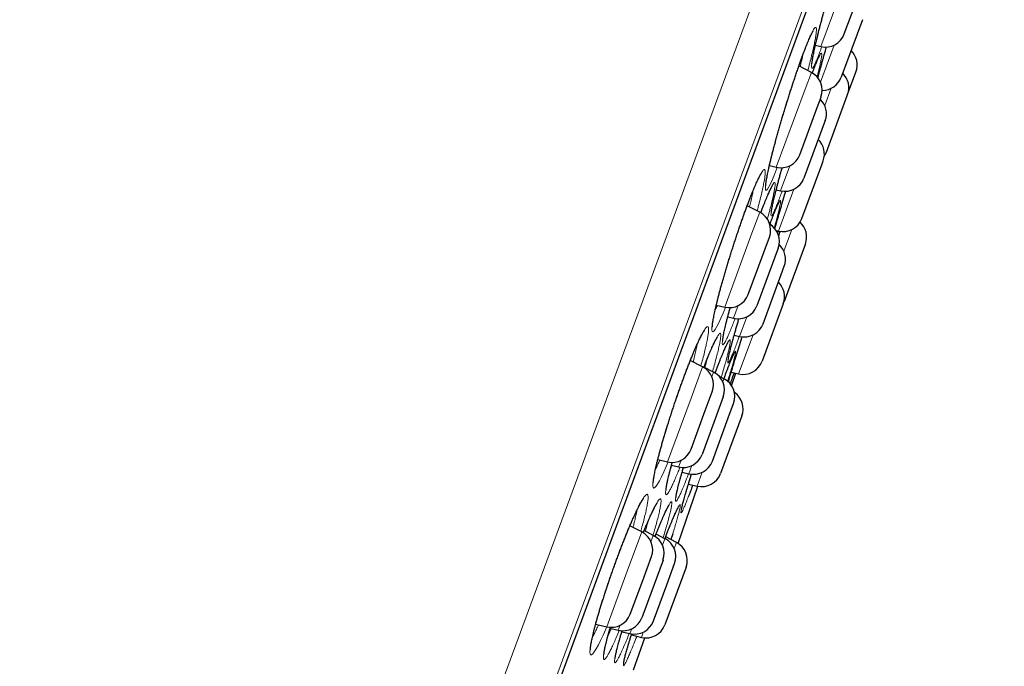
# Model space of a CAD drawing. Header units: millimetres. Extents: x 8 to 830, y 12 to 1725.
# Tile 326 of 329: x 806 to 830, y 1572 to 1588. Entities that reach past the tile are written whole.
import ezdxf

# ---------------------------------------------------------------- set-up
doc = ezdxf.new("R2010")
doc.units = ezdxf.units.MM

msp = doc.modelspace()

# ---------------------------------------------------------------- linework, layer by layer
at = {"color": 8, "linetype": 'Continuous', "lineweight": 0}
for p, q in [((805.139, 1538.008), (829.321, 1603.56)), ((830.101, 1602.138), (806.655, 1538.583)), ((807.061, 1539.391), (829.884, 1601.26)), ((825.533, 1587.607), (826.303, 1589.695)), ((825.867, 1587.644), (825.526, 1586.72)), ((825.141, 1586.542), (825.296, 1586.965)), ((824.424, 1584.601), (825.141, 1586.542)), ((825.63, 1586.136), (825.789, 1586.567)), ((824.758, 1584.638), (824.529, 1584.016)), ((824.478, 1583.013), (824.862, 1584.054)), ((823.793, 1582.891), (824.011, 1583.482)), ((824.265, 1583.178), (824.273, 1583.202)), ((824.812, 1583.05), (824.612, 1582.509)), ((823.139, 1581.118), (823.793, 1582.891)), ((823.473, 1581.155), (823.356, 1580.839)), ((823.51, 1580.389), (823.69, 1580.876)), ((823.844, 1580.426), (823.486, 1579.456)), ((822.303, 1578.85), (822.59, 1579.628)), ((822.862, 1579.5), (822.819, 1579.383)), ((823.119, 1579.335), (823.167, 1579.466)), ((823.092, 1579.255), (823.121, 1579.334)), ((821.718, 1577.264), (822.303, 1578.85)), ((822.051, 1577.301), (821.99, 1577.136)), ((821.795, 1577.107), (821.824, 1577.175)), ((822.249, 1576.969), (822.324, 1577.173)), ((822.582, 1577.007), (822.454, 1576.66)), ((820.714, 1574.544), (821.075, 1575.521)), ((821.362, 1575.434), (821.304, 1575.276)), ((821.592, 1575.189), (821.652, 1575.351)), ((821.937, 1575.257), (821.881, 1575.106)), ((820.203, 1573.157), (820.714, 1574.544)), ((820.536, 1573.194), (820.49, 1573.069)), ((820.78, 1572.987), (820.824, 1573.107)), ((821.113, 1573.024), (821.065, 1572.893))]:
    msp.add_line(p, q, dxfattribs=at)
at = {"color": 7, "linetype": 'Continuous', "lineweight": 30}
for p, q in [((807.07, 1539.412), (829.877, 1601.239)), ((826.117, 1587.921), (826.584, 1589.186)), ((826.568, 1588.276), (826.039, 1586.843)), ((825.397, 1587.639), (825.533, 1587.607)), ((825.296, 1586.965), (824.986, 1587.124)), ((826.199, 1586.409), (826.407, 1586.972)), ((825.442, 1586.091), (825.537, 1586.347)), ((825.67, 1584.977), (826.19, 1586.385)), ((826.19, 1586.385), (826.199, 1586.409)), ((825.008, 1584.914), (825.442, 1586.091)), ((825.641, 1585.763), (825.112, 1584.33)), ((824.251, 1584.641), (824.424, 1584.601)), ((825.062, 1583.327), (825.555, 1584.664)), ((825.555, 1584.664), (825.591, 1584.76)), ((824.421, 1584.042), (824.529, 1584.016)), ((824.011, 1583.482), (823.699, 1583.642)), ((824.422, 1583.027), (824.478, 1583.013)), ((824.467, 1583.016), (824.451, 1582.97)), ((824.12, 1582.506), (824.252, 1582.864)), ((825.147, 1582.691), (824.618, 1581.258)), ((823.723, 1581.431), (824.12, 1582.506)), ((824.469, 1582.585), (823.94, 1581.153)), ((824.094, 1580.703), (824.545, 1581.926)), ((824.545, 1581.926), (824.623, 1582.136)), ((824.598, 1581.203), (824.07, 1579.77)), ((824.607, 1581.231), (824.618, 1581.258)), ((822.929, 1581.167), (823.139, 1581.118)), ((823.214, 1580.872), (823.356, 1580.839)), ((823.375, 1580.421), (823.51, 1580.389)), ((822.59, 1579.628), (822.283, 1579.786)), ((822.862, 1579.5), (822.623, 1579.623)), ((823.302, 1579.5), (823.486, 1579.456)), ((823.312, 1579.16), (823.415, 1579.473)), ((823.121, 1579.334), (823, 1579.396)), ((822.656, 1578.539), (822.83, 1579.01)), ((823.103, 1578.883), (822.574, 1577.45)), ((822.301, 1577.578), (822.656, 1578.539)), ((823.229, 1578.358), (823.361, 1578.716)), ((822.832, 1577.283), (823.229, 1578.358)), ((823.567, 1578.407), (823.038, 1576.974)), ((821.473, 1577.322), (821.718, 1577.264)), ((821.814, 1577.178), (821.99, 1577.136)), ((822.079, 1577.009), (822.249, 1576.969)), ((821.979, 1575.233), (822.469, 1576.657)), ((822.237, 1576.712), (822.454, 1576.66)), ((821.075, 1575.521), (820.78, 1575.673)), ((821.362, 1575.434), (821.133, 1575.552)), ((821.652, 1575.351), (821.429, 1575.466)), ((821.937, 1575.257), (821.67, 1575.395)), ((821.845, 1575.468), (821.8, 1575.328)), ((821.603, 1574.816), (821.074, 1573.383)), ((821.097, 1574.311), (821.315, 1574.903)), ((822.177, 1574.64), (821.648, 1573.207)), ((821.696, 1574.202), (821.892, 1574.734)), ((820.786, 1573.47), (821.097, 1574.311)), ((821.363, 1573.301), (821.696, 1574.202)), ((819.926, 1573.222), (820.203, 1573.157)), ((820.283, 1573.118), (820.49, 1573.069)), ((820.579, 1573.034), (820.78, 1572.987)), ((820.815, 1572.952), (821.065, 1572.893)), ((820.867, 1572.085), (821.152, 1572.881))]:
    msp.add_line(p, q, dxfattribs=at)
at = {"color": 8, "linetype": 'Continuous', "lineweight": 0, "flags": 128}
for points in [[(824.448, 1584.599), (824.431, 1584.554), (824.378, 1584.421), (824.326, 1584.296), (824.28, 1584.192), (824.24, 1584.113), (824.207, 1584.059), (824.182, 1584.03), (824.164, 1584.026), (824.154, 1584.048), (824.152, 1584.096), (824.158, 1584.168), (824.172, 1584.264), (824.194, 1584.383), (824.223, 1584.523), (824.259, 1584.682), (824.303, 1584.859), (824.352, 1585.051), (824.407, 1585.256), (824.466, 1585.471), (824.53, 1585.693), (824.597, 1585.919), (824.666, 1586.148), (824.737, 1586.375), (824.808, 1586.598), (824.879, 1586.814), (824.949, 1587.02), (825.017, 1587.215), (825.083, 1587.395), (825.144, 1587.559), (825.144, 1587.559)], [(823.159, 1581.116), (823.156, 1581.108), (823.098, 1580.966), (823.044, 1580.84), (822.991, 1580.725), (822.944, 1580.632), (822.904, 1580.564), (822.871, 1580.521), (822.847, 1580.503), (822.83, 1580.51), (822.822, 1580.543), (822.822, 1580.601), (822.83, 1580.683), (822.847, 1580.789), (822.871, 1580.917), (822.904, 1581.065), (822.944, 1581.231), (822.99, 1581.415), (823.043, 1581.611), (823.102, 1581.82), (823.165, 1582.038), (823.233, 1582.261), (823.303, 1582.487), (823.376, 1582.715), (823.45, 1582.94), (823.525, 1583.158), (823.599, 1583.37), (823.671, 1583.57), (823.743, 1583.76), (823.811, 1583.934), (823.874, 1584.09), (823.874, 1584.09)], [(821.73, 1577.265), (821.681, 1577.147), (821.621, 1577.012), (821.567, 1576.895), (821.513, 1576.789), (821.466, 1576.705), (821.426, 1576.647), (821.394, 1576.613), (821.371, 1576.605), (821.356, 1576.622), (821.349, 1576.665), (821.352, 1576.732), (821.363, 1576.823), (821.383, 1576.937), (821.411, 1577.073), (821.447, 1577.227), (821.491, 1577.399), (821.542, 1577.588), (821.599, 1577.788), (821.662, 1577.999), (821.73, 1578.219), (821.801, 1578.443), (821.875, 1578.668), (821.952, 1578.894), (822.03, 1579.116), (822.108, 1579.331), (822.185, 1579.538), (822.26, 1579.732), (822.334, 1579.917), (822.405, 1580.085), (822.47, 1580.234), (822.47, 1580.234)], [(820.205, 1573.16), (820.18, 1573.101), (820.109, 1572.945), (820.049, 1572.816), (819.993, 1572.706), (819.939, 1572.607), (819.892, 1572.531), (819.852, 1572.48), (819.822, 1572.455), (819.8, 1572.454), (819.787, 1572.479), (819.783, 1572.529), (819.788, 1572.604), (819.802, 1572.702), (819.826, 1572.822), (819.858, 1572.963), (819.898, 1573.122), (819.946, 1573.298), (820.001, 1573.49), (820.062, 1573.693), (820.129, 1573.906), (820.201, 1574.126), (820.276, 1574.349), (820.355, 1574.574), (820.435, 1574.798), (820.517, 1575.016), (820.598, 1575.228), (820.678, 1575.43), (820.755, 1575.619), (820.832, 1575.8), (820.906, 1575.963), (820.973, 1576.106), (820.973, 1576.106)]]:
    msp.add_lwpolyline(points, dxfattribs=at)
at = {"color": 7, "linetype": 'Continuous', "lineweight": 30, "flags": 128}
msp.add_lwpolyline([(825.618, 1584.873), (825.644, 1584.916), (825.67, 1584.977)], dxfattribs=at)
at = {"color": 7, "linetype": 'Continuous', "lineweight": 30}
for centre, start, end in [((825.648, 1588.094), 256.7512, 339.7512), ((825.938, 1587.145), 339.7512, 46.173), ((825.067, 1586.52), 339.7512, 62.7512), ((825.57, 1587.016), 269.981, 339.7512), ((825.73, 1586.583), 339.7512, 46.173), ((825.172, 1585.936), 339.7512, 46.173), ((825.121, 1584.933), 339.7512, 46.173), ((824.539, 1585.087), 256.7512, 339.7512), ((824.643, 1584.503), 256.7512, 339.7512), ((823.783, 1583.037), 339.7512, 62.7512), ((824, 1582.759), 339.7512, 58.5924), ((824.593, 1583.5), 256.7512, 339.7512), ((824.678, 1582.864), 339.7512, 47.5503), ((824.153, 1582.309), 339.7512, 47.2679), ((824.129, 1581.376), 339.7512, 46.173), ((823.254, 1581.604), 256.7512, 339.7512), ((823.471, 1581.326), 256.7512, 339.7512), ((823.625, 1580.876), 256.7512, 339.7512), ((823.6, 1579.943), 256.7512, 339.7512), ((822.361, 1579.183), 339.7512, 62.7512), ((822.634, 1579.056), 339.7512, 62.7512), ((822.892, 1578.889), 339.7512, 62.7512), ((823.098, 1578.58), 339.7512, 55.4446), ((821.832, 1577.751), 256.7512, 339.7512), ((822.105, 1577.623), 256.7512, 339.7512), ((822.363, 1577.456), 256.7512, 339.7512), ((822.569, 1577.147), 256.7512, 339.7512), ((820.846, 1575.076), 339.7512, 62.7512), ((821.133, 1574.989), 339.7512, 62.7512), ((821.423, 1574.907), 339.7512, 62.7512), ((821.708, 1574.813), 339.7512, 62.7512), ((820.317, 1573.643), 256.7512, 339.7512), ((820.605, 1573.556), 256.7512, 339.7512), ((820.894, 1573.474), 256.7512, 339.7512), ((821.179, 1573.38), 256.7512, 339.7512)]:
    msp.add_arc(centre, 0.5, start, end, dxfattribs=at)
for points, knots in [([(825.311, 1587.165), (825.311, 1587.165), (825.311, 1587.166), (825.311, 1587.174), (825.312, 1587.189), (825.314, 1587.212), (825.318, 1587.243), (825.324, 1587.282), (825.332, 1587.329), (825.342, 1587.383), (825.354, 1587.444), (825.368, 1587.511), (825.384, 1587.585), (825.402, 1587.664), (825.422, 1587.747), (825.443, 1587.836), (825.466, 1587.93), (825.491, 1588.028), (825.518, 1588.132), (825.546, 1588.239), (825.575, 1588.35), (825.606, 1588.464), (825.638, 1588.58), (825.671, 1588.698), (825.704, 1588.816), (825.738, 1588.935), (825.772, 1589.054), (825.807, 1589.171), (825.842, 1589.289), (825.877, 1589.406), (825.913, 1589.524), (825.949, 1589.64), (825.985, 1589.755), (826.02, 1589.869), (826.056, 1589.979), (826.091, 1590.087), (826.125, 1590.19), (826.158, 1590.29), (826.19, 1590.384), (826.217, 1590.463), (826.239, 1590.525), (826.26, 1590.584), (826.283, 1590.648), (826.31, 1590.72), (826.335, 1590.786), (826.359, 1590.846), (826.38, 1590.9), (826.4, 1590.946), (826.418, 1590.986), (826.432, 1591.016), (826.443, 1591.038), (826.451, 1591.051), (826.455, 1591.058), (826.455, 1591.058), (826.455, 1591.058)], [0, 0, 0, 0, 0.009412, 0.022174, 0.03681, 0.053175, 0.070975, 0.089855, 0.109493, 0.129629, 0.150069, 0.170674, 0.191345, 0.211991, 0.232562, 0.253025, 0.273693, 0.294602, 0.31571, 0.336974, 0.358342, 0.379763, 0.401174, 0.422516, 0.443742, 0.464812, 0.485697, 0.506373, 0.527009, 0.547869, 0.568878, 0.590013, 0.611245, 0.632541, 0.653862, 0.675163, 0.696405, 0.717557, 0.73859, 0.759481, 0.772909, 0.783781, 0.804303, 0.82487, 0.845499, 0.866143, 0.886723, 0.907144, 0.927266, 0.946883, 0.963562, 0.978744, 0.992088, 1, 1, 1, 1]), ([(824.162, 1584.136), (824.162, 1584.136), (824.162, 1584.135), (824.161, 1584.139), (824.161, 1584.147), (824.162, 1584.164), (824.164, 1584.188), (824.168, 1584.22), (824.174, 1584.261), (824.182, 1584.309), (824.192, 1584.364), (824.204, 1584.427), (824.218, 1584.496), (824.235, 1584.57), (824.253, 1584.651), (824.273, 1584.735), (824.295, 1584.825), (824.318, 1584.919), (824.344, 1585.018), (824.371, 1585.121), (824.4, 1585.229), (824.43, 1585.34), (824.462, 1585.454), (824.495, 1585.571), (824.529, 1585.689), (824.564, 1585.807), (824.599, 1585.926), (824.635, 1586.045), (824.671, 1586.162), (824.707, 1586.279), (824.744, 1586.395), (824.781, 1586.511), (824.818, 1586.626), (824.855, 1586.74), (824.893, 1586.852), (824.93, 1586.961), (824.966, 1587.067), (825.002, 1587.169), (825.036, 1587.266), (825.07, 1587.359), (825.102, 1587.445), (825.124, 1587.505), (825.142, 1587.55), (825.159, 1587.595), (825.183, 1587.655), (825.21, 1587.721), (825.235, 1587.781), (825.259, 1587.835), (825.28, 1587.881), (825.299, 1587.921), (825.315, 1587.951), (825.327, 1587.973), (825.336, 1587.987), (825.341, 1587.995), (825.341, 1587.995), (825.341, 1587.996)], [0, 0, 0, 0, 0.000139, 0.011551, 0.024696, 0.039607, 0.056144, 0.074041, 0.092983, 0.112678, 0.132884, 0.153419, 0.174143, 0.194956, 0.215769, 0.236523, 0.257117, 0.277765, 0.298675, 0.319807, 0.341119, 0.362563, 0.384087, 0.405637, 0.427144, 0.448556, 0.469832, 0.490933, 0.511834, 0.532559, 0.55344, 0.574481, 0.595663, 0.616958, 0.638333, 0.659753, 0.681173, 0.702549, 0.723845, 0.745027, 0.766067, 0.785601, 0.790885, 0.801812, 0.822368, 0.842951, 0.863556, 0.884108, 0.904513, 0.924636, 0.944276, 0.961091, 0.976518, 0.990249, 1, 1, 1, 1]), ([(825.589, 1587.304), (825.598, 1587.337), (825.625, 1587.432), (825.654, 1587.532), (825.673, 1587.598)], [0, 0, 0, 0, 0.345346, 1, 1, 1, 1]), ([(825.321, 1586.946), (825.324, 1586.953), (825.336, 1586.984), (825.355, 1587.037), (825.38, 1587.102), (825.404, 1587.161), (825.426, 1587.214), (825.445, 1587.26), (825.462, 1587.299), (825.476, 1587.329), (825.487, 1587.35), (825.494, 1587.362), (825.498, 1587.368), (825.497, 1587.368), (825.497, 1587.368)], [0, 0, 0, 0, 0.025641, 0.128758, 0.232205, 0.33577, 0.439062, 0.541606, 0.642703, 0.741306, 0.824937, 0.900666, 0.966608, 1, 1, 1, 1]), ([(825.458, 1586.832), (825.463, 1586.849), (825.476, 1586.898), (825.5, 1586.986), (825.53, 1587.093), (825.56, 1587.2), (825.58, 1587.272), (825.59, 1587.306)], [0, 0, 0, 0, 0.112723, 0.339453, 0.567396, 0.796011, 1, 1, 1, 1]), ([(822.831, 1580.623), (822.831, 1580.623), (822.831, 1580.624), (822.831, 1580.632), (822.832, 1580.647), (822.833, 1580.67), (822.836, 1580.701), (822.842, 1580.74), (822.849, 1580.786), (822.859, 1580.841), (822.87, 1580.902), (822.884, 1580.97), (822.901, 1581.044), (822.919, 1581.123), (822.939, 1581.208), (822.961, 1581.297), (822.985, 1581.39), (823.011, 1581.487), (823.038, 1581.589), (823.068, 1581.695), (823.099, 1581.805), (823.131, 1581.919), (823.165, 1582.034), (823.2, 1582.152), (823.236, 1582.27), (823.273, 1582.389), (823.31, 1582.508), (823.348, 1582.626), (823.386, 1582.743), (823.424, 1582.858), (823.462, 1582.973), (823.501, 1583.087), (823.54, 1583.199), (823.579, 1583.31), (823.617, 1583.418), (823.655, 1583.524), (823.693, 1583.625), (823.73, 1583.723), (823.765, 1583.816), (823.8, 1583.904), (823.832, 1583.984), (823.854, 1584.037), (823.87, 1584.076), (823.886, 1584.115), (823.911, 1584.171), (823.938, 1584.231), (823.963, 1584.285), (823.986, 1584.332), (824.006, 1584.372), (824.024, 1584.403), (824.037, 1584.426), (824.047, 1584.441), (824.053, 1584.45), (824.054, 1584.451), (824.055, 1584.451)], [0, 0, 0, 0, 0.009436, 0.022319, 0.036901, 0.053093, 0.070677, 0.089371, 0.108895, 0.129009, 0.149521, 0.170284, 0.191185, 0.21214, 0.233066, 0.253918, 0.274596, 0.295377, 0.316413, 0.337664, 0.359089, 0.380638, 0.40226, 0.423897, 0.445481, 0.466964, 0.488302, 0.509459, 0.530411, 0.55123, 0.57221, 0.593349, 0.614625, 0.63601, 0.65747, 0.678967, 0.700454, 0.721886, 0.743226, 0.764439, 0.785492, 0.805016, 0.807836, 0.818802, 0.839346, 0.859891, 0.880396, 0.900775, 0.920901, 0.940588, 0.957608, 0.973355, 0.987533, 1, 1, 1, 1]), ([(824.301, 1583.48), (824.301, 1583.48), (824.301, 1583.48), (824.301, 1583.484), (824.302, 1583.493), (824.304, 1583.511), (824.307, 1583.536), (824.313, 1583.569), (824.32, 1583.61), (824.33, 1583.659), (824.342, 1583.715), (824.356, 1583.778), (824.373, 1583.847), (824.391, 1583.922), (824.411, 1584.002), (824.433, 1584.087), (824.456, 1584.176), (824.481, 1584.271), (824.508, 1584.37), (824.537, 1584.474), (824.558, 1584.548), (824.569, 1584.588), (824.57, 1584.591)], [0, 0, 0, 0, 0.005044, 0.037942, 0.076459, 0.120549, 0.169554, 0.22244, 0.278125, 0.335693, 0.394457, 0.453919, 0.513727, 0.57361, 0.633355, 0.692917, 0.751977, 0.811809, 0.872306, 0.933355, 0.994826, 1, 1, 1, 1]), ([(824.037, 1583.463), (824.047, 1583.49), (824.068, 1583.547), (824.098, 1583.626), (824.123, 1583.69), (824.147, 1583.751), (824.171, 1583.81), (824.198, 1583.874), (824.223, 1583.933), (824.246, 1583.985), (824.267, 1584.031), (824.285, 1584.069), (824.3, 1584.098), (824.312, 1584.119), (824.319, 1584.132), (824.324, 1584.138), (824.324, 1584.138), (824.324, 1584.138)], [0, 0, 0, 0, 0.071137, 0.150492, 0.221311, 0.262603, 0.340319, 0.418145, 0.496067, 0.573799, 0.65098, 0.727078, 0.801298, 0.864406, 0.921867, 0.972457, 1, 1, 1, 1]), ([(824.421, 1583.191), (824.429, 1583.22), (824.455, 1583.31), (824.503, 1583.475), (824.565, 1583.683), (824.619, 1583.862), (824.653, 1583.972), (824.663, 1584.007)], [0, 0, 0, 0, 0.124363, 0.376004, 0.628639, 0.882101, 1, 1, 1, 1]), ([(824.265, 1583.178), (824.266, 1583.181), (824.277, 1583.212), (824.298, 1583.267), (824.326, 1583.342), (824.352, 1583.41), (824.377, 1583.473), (824.4, 1583.529), (824.42, 1583.578), (824.438, 1583.62), (824.453, 1583.653), (824.465, 1583.677), (824.473, 1583.692), (824.478, 1583.701), (824.479, 1583.702), (824.479, 1583.703)], [0, 0, 0, 0, 0.009816, 0.102611, 0.195681, 0.288847, 0.381821, 0.47431, 0.565931, 0.656168, 0.744271, 0.819923, 0.889123, 0.949837, 1, 1, 1, 1]), ([(824.388, 1583.073), (824.391, 1583.086), (824.402, 1583.125), (824.414, 1583.167), (824.423, 1583.196)], [0, 0, 0, 0, 0.331246, 1, 1, 1, 1]), ([(824.483, 1582.874), (824.483, 1582.875), (824.498, 1582.921), (824.512, 1582.964), (824.525, 1583.005)], [0, 0, 0, 0, 0.041168, 1, 1, 1, 1]), ([(823.089, 1580.285), (823.089, 1580.285), (823.089, 1580.285), (823.09, 1580.292), (823.09, 1580.304), (823.093, 1580.325), (823.097, 1580.354), (823.103, 1580.39), (823.111, 1580.435), (823.121, 1580.487), (823.134, 1580.546), (823.149, 1580.612), (823.166, 1580.683), (823.185, 1580.761), (823.206, 1580.843), (823.229, 1580.93), (823.253, 1581.019), (823.269, 1581.079), (823.277, 1581.108)], [0, 0, 0, 0, 0.021531, 0.0641173, 0.1131371, 0.1683208, 0.2288183, 0.2934854, 0.3611898, 0.430985, 0.5021453, 0.5741331, 0.6465515, 0.7190961, 0.791499, 0.8636129, 0.9351744, 1, 1, 1, 1]), ([(823.228, 1579.815), (823.228, 1579.815), (823.228, 1579.815), (823.228, 1579.82), (823.23, 1579.831), (823.233, 1579.85), (823.237, 1579.877), (823.244, 1579.912), (823.254, 1579.954), (823.265, 1580.004), (823.279, 1580.061), (823.295, 1580.124), (823.313, 1580.192), (823.333, 1580.267), (823.355, 1580.348), (823.379, 1580.435), (823.405, 1580.527), (823.433, 1580.624), (823.463, 1580.725), (823.483, 1580.795), (823.494, 1580.83)], [0, 0, 0, 0, 0.012539, 0.048718, 0.091137, 0.139475, 0.192728, 0.249577, 0.30879, 0.369415, 0.430793, 0.492482, 0.553944, 0.615837, 0.67863, 0.742165, 0.806289, 0.870839, 0.935651, 1, 1, 1, 1]), ([(821.361, 1576.732), (821.361, 1576.733), (821.361, 1576.734), (821.361, 1576.743), (821.361, 1576.759), (821.363, 1576.782), (821.366, 1576.814), (821.372, 1576.854), (821.38, 1576.901), (821.389, 1576.956), (821.402, 1577.018), (821.416, 1577.087), (821.433, 1577.161), (821.453, 1577.242), (821.474, 1577.327), (821.497, 1577.416), (821.522, 1577.51), (821.549, 1577.607), (821.577, 1577.709), (821.608, 1577.815), (821.64, 1577.924), (821.674, 1578.037), (821.71, 1578.152), (821.746, 1578.269), (821.784, 1578.388), (821.823, 1578.507), (821.862, 1578.625), (821.901, 1578.743), (821.941, 1578.859), (821.981, 1578.974), (822.02, 1579.087), (822.061, 1579.199), (822.101, 1579.311), (822.142, 1579.42), (822.182, 1579.527), (822.222, 1579.631), (822.261, 1579.731), (822.299, 1579.828), (822.336, 1579.919), (822.372, 1580.006), (822.407, 1580.086), (822.435, 1580.152), (822.458, 1580.202), (822.479, 1580.249), (822.504, 1580.3), (822.53, 1580.355), (822.555, 1580.403), (822.577, 1580.444), (822.597, 1580.478), (822.613, 1580.503), (822.624, 1580.52), (822.631, 1580.529), (822.634, 1580.532), (822.633, 1580.532), (822.633, 1580.532)], [0, 0, 0, 0, 0.010667, 0.023744, 0.038467, 0.054747, 0.072378, 0.091096, 0.110638, 0.130777, 0.15133, 0.172152, 0.193132, 0.214184, 0.235227, 0.25621, 0.277131, 0.297835, 0.318811, 0.340021, 0.361426, 0.382981, 0.404636, 0.426337, 0.448018, 0.469621, 0.4911, 0.512415, 0.533534, 0.554436, 0.575329, 0.596441, 0.617702, 0.639087, 0.660565, 0.682099, 0.703647, 0.725157, 0.746589, 0.767902, 0.789061, 0.810031, 0.822814, 0.833808, 0.854306, 0.874764, 0.895124, 0.915273, 0.935046, 0.954207, 0.970233, 0.984794, 0.997725, 1, 1, 1, 1]), ([(822.617, 1579.608), (822.626, 1579.631), (822.647, 1579.686), (822.679, 1579.767), (822.714, 1579.853), (822.747, 1579.934), (822.774, 1579.997), (822.799, 1580.056), (822.823, 1580.111), (822.85, 1580.169), (822.874, 1580.222), (822.897, 1580.267), (822.917, 1580.306), (822.933, 1580.335), (822.946, 1580.357), (822.954, 1580.37), (822.959, 1580.377), (822.96, 1580.377), (822.96, 1580.377)], [0, 0, 0, 0, 0.052166, 0.126266, 0.199929, 0.273045, 0.346739, 0.384829, 0.456217, 0.527612, 0.598869, 0.669677, 0.739571, 0.807861, 0.866413, 0.920139, 0.967961, 1, 1, 1, 1]), ([(822.899, 1579.475), (822.902, 1579.482), (822.911, 1579.505), (822.931, 1579.557), (822.959, 1579.632), (822.991, 1579.715), (823.023, 1579.794), (823.052, 1579.867), (823.081, 1579.935), (823.107, 1579.998), (823.131, 1580.054), (823.153, 1580.103), (823.173, 1580.144), (823.189, 1580.177), (823.202, 1580.201), (823.211, 1580.217), (823.216, 1580.226), (823.218, 1580.229), (823.218, 1580.228), (823.218, 1580.228)], [0, 0, 0, 0, 0.0157132, 0.0545377, 0.1280944, 0.2018886, 0.276037, 0.3504545, 0.4250181, 0.4995079, 0.57367, 0.6471835, 0.7196096, 0.7903212, 0.8511145, 0.9069368, 0.9563621, 0.9975188, 1, 1, 1, 1]), ([(823.229, 1579.253), (823.241, 1579.294), (823.267, 1579.383), (823.315, 1579.544), (823.371, 1579.726), (823.433, 1579.923), (823.498, 1580.132), (823.547, 1580.286), (823.574, 1580.37), (823.577, 1580.38)], [0, 0, 0, 0, 0.142736, 0.309448, 0.47669, 0.643409, 0.810765, 0.978668, 1, 1, 1, 1]), ([(823.119, 1579.334), (823.123, 1579.346), (823.138, 1579.387), (823.163, 1579.452), (823.192, 1579.531), (823.221, 1579.604), (823.247, 1579.671), (823.271, 1579.733), (823.294, 1579.788), (823.314, 1579.836), (823.331, 1579.877), (823.346, 1579.909), (823.357, 1579.932), (823.364, 1579.947), (823.369, 1579.955), (823.369, 1579.956), (823.369, 1579.956)], [0, 0, 0, 0, 0.032474, 0.115542, 0.198986, 0.282695, 0.366523, 0.450213, 0.53351, 0.616084, 0.697481, 0.77703, 0.845308, 0.907464, 0.961388, 1, 1, 1, 1]), ([(823.29, 1579.522), (823.276, 1579.472), (823.252, 1579.393), (823.224, 1579.3), (823.214, 1579.267)], [0, 0, 0, 0, 0.643291, 1, 1, 1, 1]), ([(823.372, 1579.483), (823.366, 1579.467), (823.341, 1579.394), (823.308, 1579.301), (823.284, 1579.232), (823.275, 1579.208)], [0, 0, 0, 0, 0.1501093, 0.701808, 1, 1, 1, 1]), ([(821.679, 1576.557), (821.679, 1576.556), (821.679, 1576.556), (821.679, 1576.56), (821.68, 1576.57), (821.681, 1576.588), (821.684, 1576.613), (821.689, 1576.647), (821.697, 1576.688), (821.706, 1576.738), (821.718, 1576.794), (821.732, 1576.858), (821.749, 1576.928), (821.768, 1577.003), (821.789, 1577.084), (821.811, 1577.168), (821.827, 1577.226), (821.835, 1577.255)], [0, 0, 0, 0, 0.007804, 0.052599, 0.104129, 0.162413, 0.226829, 0.296318, 0.369694, 0.445883, 0.524016, 0.603426, 0.68361, 0.764187, 0.844842, 0.925315, 1, 1, 1, 1]), ([(821.926, 1576.376), (821.926, 1576.376), (821.926, 1576.375), (821.926, 1576.381), (821.927, 1576.393), (821.93, 1576.412), (821.934, 1576.44), (821.941, 1576.475), (821.95, 1576.519), (821.962, 1576.569), (821.976, 1576.627), (821.992, 1576.69), (822.01, 1576.76), (822.031, 1576.836), (822.053, 1576.916), (822.078, 1577.003), (822.098, 1577.074), (822.11, 1577.116), (822.114, 1577.127)], [0, 0, 0, 0, 0.018327, 0.062806, 0.114357, 0.172638, 0.236597, 0.304837, 0.376008, 0.44902, 0.523084, 0.597653, 0.672321, 0.746735, 0.821879, 0.898028, 0.975005, 1, 1, 1, 1]), ([(822.061, 1576.066), (822.061, 1576.066), (822.061, 1576.066), (822.062, 1576.071), (822.064, 1576.083), (822.068, 1576.102), (822.073, 1576.129), (822.082, 1576.164), (822.092, 1576.207), (822.105, 1576.257), (822.121, 1576.313), (822.138, 1576.376), (822.158, 1576.445), (822.179, 1576.519), (822.203, 1576.6), (822.229, 1576.686), (822.257, 1576.777), (822.285, 1576.869), (822.304, 1576.931), (822.313, 1576.96)], [0, 0, 0, 0, 0.0156695, 0.0545854, 0.1006131, 0.1532719, 0.2112754, 0.2730473, 0.3372012, 0.4027218, 0.4689309, 0.5353894, 0.601585, 0.6678322, 0.7350229, 0.8030017, 0.8716172, 0.9407077, 1, 1, 1, 1]), ([(822.345, 1576.686), (822.326, 1576.634), (822.286, 1576.526), (822.251, 1576.436), (822.233, 1576.389)], [0, 0, 0, 0, 0.482097, 1, 1, 1, 1]), ([(819.795, 1572.584), (819.795, 1572.584), (819.795, 1572.583), (819.795, 1572.588), (819.795, 1572.599), (819.796, 1572.617), (819.799, 1572.644), (819.803, 1572.678), (819.81, 1572.72), (819.818, 1572.771), (819.83, 1572.828), (819.844, 1572.892), (819.86, 1572.963), (819.878, 1573.04), (819.899, 1573.122), (819.922, 1573.208), (819.947, 1573.3), (819.974, 1573.394), (820.003, 1573.493), (820.033, 1573.595), (820.066, 1573.701), (820.1, 1573.811), (820.136, 1573.924), (820.174, 1574.04), (820.212, 1574.157), (820.252, 1574.275), (820.293, 1574.394), (820.334, 1574.512), (820.375, 1574.629), (820.417, 1574.744), (820.458, 1574.858), (820.5, 1574.97), (820.542, 1575.081), (820.584, 1575.19), (820.626, 1575.297), (820.668, 1575.402), (820.709, 1575.504), (820.75, 1575.602), (820.789, 1575.696), (820.828, 1575.785), (820.865, 1575.869), (820.9, 1575.947), (820.931, 1576.014), (820.956, 1576.065), (820.979, 1576.112), (821.003, 1576.16), (821.03, 1576.211), (821.054, 1576.254), (821.076, 1576.291), (821.093, 1576.318), (821.107, 1576.338), (821.116, 1576.35), (821.121, 1576.356), (821.121, 1576.356), (821.121, 1576.356)], [0, 0, 0, 0, 0.003091, 0.015127, 0.028785, 0.044042, 0.060775, 0.078763, 0.09775, 0.117491, 0.137778, 0.158446, 0.179363, 0.200426, 0.221554, 0.242669, 0.263721, 0.284674, 0.305488, 0.326469, 0.347689, 0.369109, 0.390686, 0.41237, 0.434108, 0.455836, 0.477494, 0.499034, 0.520413, 0.5416, 0.562572, 0.583476, 0.604599, 0.625875, 0.647279, 0.668779, 0.69034, 0.711921, 0.733466, 0.754934, 0.776283, 0.797472, 0.818463, 0.83462, 0.845632, 0.866068, 0.886428, 0.906631, 0.926542, 0.945958, 0.962583, 0.977903, 0.991689, 1, 1, 1, 1]), ([(821.11, 1575.497), (821.117, 1575.515), (821.138, 1575.564), (821.17, 1575.641), (821.206, 1575.727), (821.241, 1575.808), (821.271, 1575.876), (821.295, 1575.928), (821.318, 1575.977), (821.342, 1576.028), (821.368, 1576.081), (821.392, 1576.129), (821.414, 1576.169), (821.432, 1576.201), (821.447, 1576.225), (821.458, 1576.241), (821.464, 1576.249), (821.465, 1576.25), (821.465, 1576.251)], [0, 0, 0, 0, 0.0416691, 0.1165276, 0.1910065, 0.2649782, 0.3383236, 0.3922712, 0.4306496, 0.5022754, 0.5737754, 0.6449427, 0.7153735, 0.7844625, 0.8513201, 0.9066443, 0.956425, 1, 1, 1, 1]), ([(821.405, 1575.405), (821.405, 1575.406), (821.418, 1575.438), (821.434, 1575.479), (821.456, 1575.534), (821.478, 1575.588), (821.507, 1575.659), (821.54, 1575.738), (821.572, 1575.812), (821.602, 1575.881), (821.63, 1575.944), (821.656, 1576), (821.68, 1576.051), (821.701, 1576.094), (821.719, 1576.128), (821.733, 1576.154), (821.744, 1576.171), (821.751, 1576.182), (821.754, 1576.186), (821.753, 1576.186), (821.753, 1576.186)], [0, 0, 0, 0, 0.00017, 0.072795, 0.096507, 0.13431, 0.205849, 0.277596, 0.349648, 0.421907, 0.494209, 0.566302, 0.637892, 0.708574, 0.777777, 0.837956, 0.893765, 0.94387, 0.98737, 1, 1, 1, 1]), ([(821.675, 1575.408), (821.681, 1575.424), (821.699, 1575.47), (821.727, 1575.543), (821.76, 1575.626), (821.791, 1575.703), (821.821, 1575.776), (821.849, 1575.843), (821.875, 1575.905), (821.9, 1575.96), (821.921, 1576.008), (821.94, 1576.049), (821.956, 1576.081), (821.968, 1576.105), (821.977, 1576.12), (821.982, 1576.129), (821.983, 1576.13), (821.983, 1576.13)], [0, 0, 0, 0, 0.039562, 0.114544, 0.189777, 0.265384, 0.341284, 0.417357, 0.493399, 0.569153, 0.644305, 0.71842, 0.790863, 0.853166, 0.91016, 0.960148, 1, 1, 1, 1]), ([(821.653, 1575.353), (821.659, 1575.367), (821.666, 1575.385), (821.673, 1575.403), (821.675, 1575.408)], [0, 0, 0, 0, 0.727678, 1, 1, 1, 1]), ([(820.132, 1572.458), (820.132, 1572.458), (820.132, 1572.457), (820.132, 1572.461), (820.132, 1572.47), (820.134, 1572.487), (820.137, 1572.511), (820.141, 1572.544), (820.149, 1572.584), (820.158, 1572.632), (820.17, 1572.688), (820.185, 1572.751), (820.202, 1572.82), (820.221, 1572.894), (820.243, 1572.975), (820.266, 1573.059), (820.283, 1573.118), (820.291, 1573.147)], [0, 0, 0, 0, 0.002477, 0.04695, 0.097965, 0.155659, 0.219534, 0.288634, 0.361834, 0.438072, 0.516468, 0.596336, 0.677148, 0.758499, 0.840074, 0.92157, 1, 1, 1, 1]), ([(820.41, 1572.364), (820.41, 1572.364), (820.41, 1572.363), (820.41, 1572.37), (820.412, 1572.382), (820.415, 1572.402), (820.419, 1572.43), (820.426, 1572.466), (820.436, 1572.51), (820.448, 1572.561), (820.462, 1572.619), (820.479, 1572.683), (820.498, 1572.753), (820.519, 1572.829), (820.542, 1572.909), (820.564, 1572.987), (820.58, 1573.039), (820.587, 1573.06)], [0, 0, 0, 0, 0.021794, 0.068938, 0.123238, 0.184358, 0.25128, 0.322647, 0.397129, 0.473627, 0.551324, 0.629638, 0.70816, 0.786371, 0.864534, 0.943834, 1, 1, 1, 1]), ([(820.628, 1572.276), (820.628, 1572.276), (820.628, 1572.275), (820.629, 1572.281), (820.63, 1572.292), (820.634, 1572.311), (820.639, 1572.337), (820.647, 1572.372), (820.658, 1572.414), (820.67, 1572.464), (820.686, 1572.521), (820.703, 1572.583), (820.723, 1572.652), (820.745, 1572.726), (820.769, 1572.806), (820.795, 1572.89), (820.814, 1572.95), (820.823, 1572.98)], [0, 0, 0, 0, 0.0158659, 0.0607401, 0.1133723, 0.1733903, 0.2395778, 0.3103266, 0.3841232, 0.4597887, 0.5364914, 0.61367, 0.6909111, 0.7676736, 0.8448211, 0.9230089, 1, 1, 1, 1])]:
    msp.add_open_spline(points, degree=3, knots=knots, dxfattribs=at)
at = {"color": 8, "linetype": 'Continuous', "lineweight": 0}
for points, knots in [([(825.557, 1587.605), (825.547, 1587.578), (825.519, 1587.499), (825.477, 1587.388), (825.431, 1587.273), (825.392, 1587.183), (825.359, 1587.118), (825.333, 1587.077), (825.315, 1587.061), (825.304, 1587.072), (825.301, 1587.109), (825.305, 1587.17), (825.317, 1587.256), (825.337, 1587.365), (825.364, 1587.496), (825.397, 1587.648), (825.438, 1587.818), (825.484, 1588.004), (825.536, 1588.205), (825.592, 1588.416), (825.653, 1588.637), (825.717, 1588.863), (825.783, 1589.092), (825.851, 1589.322), (825.92, 1589.548), (825.988, 1589.769), (826.055, 1589.981), (826.121, 1590.181), (826.184, 1590.368), (826.223, 1590.48), (826.242, 1590.535)], [0, 0, 0, 0, 0.018691, 0.055103, 0.091629, 0.128035, 0.164279, 0.200637, 0.236879, 0.273237, 0.309711, 0.346069, 0.382366, 0.418777, 0.455074, 0.491459, 0.52796, 0.564344, 0.60072, 0.637211, 0.673585, 0.709956, 0.746443, 0.782812, 0.819092, 0.855484, 0.891759, 0.927803, 0.963958, 1, 1, 1, 1]), ([(825.144, 1587.559), (825.163, 1587.608), (825.202, 1587.706), (825.253, 1587.828), (825.299, 1587.929), (825.338, 1588.006), (825.37, 1588.058), (825.395, 1588.086), (825.412, 1588.087), (825.422, 1588.063), (825.423, 1588.014), (825.417, 1587.94), (825.402, 1587.842), (825.38, 1587.722), (825.35, 1587.58), (825.313, 1587.42), (825.269, 1587.241), (825.234, 1587.103), (825.212, 1587.022), (825.209, 1587.01)], [0, 0, 0, 0, 0.061557, 0.12331, 0.184869, 0.246584, 0.308498, 0.370215, 0.431885, 0.493752, 0.555425, 0.617316, 0.679405, 0.741296, 0.803072, 0.865041, 0.926813, 0.988795, 1, 1, 1, 1]), ([(825.017, 1587.108), (825.024, 1587.134), (825.044, 1587.218), (825.067, 1587.316), (825.081, 1587.381), (825.085, 1587.399)], [0, 0, 0, 0, 0.240889, 0.794848, 1, 1, 1, 1]), ([(825.321, 1586.946), (825.329, 1586.967), (825.355, 1587.039), (825.395, 1587.142), (825.439, 1587.252), (825.477, 1587.338), (825.508, 1587.4), (825.532, 1587.437), (825.547, 1587.448), (825.555, 1587.434), (825.555, 1587.395), (825.547, 1587.33), (825.531, 1587.241), (825.507, 1587.129), (825.477, 1587), (825.452, 1586.899), (825.44, 1586.85)], [0, 0, 0, 0, 0.030466, 0.10561, 0.180516, 0.255368, 0.33046, 0.405313, 0.480071, 0.555068, 0.629831, 0.704824, 0.780058, 0.855053, 0.929897, 1, 1, 1, 1]), ([(825.458, 1586.832), (825.471, 1586.881), (825.502, 1586.994), (825.546, 1587.153), (825.578, 1587.265), (825.589, 1587.304)], [0, 0, 0, 0, 0.331994, 0.766532, 1, 1, 1, 1]), ([(823.874, 1584.09), (823.894, 1584.135), (823.932, 1584.226), (823.984, 1584.336), (824.03, 1584.426), (824.069, 1584.492), (824.101, 1584.534), (824.125, 1584.55), (824.141, 1584.541), (824.149, 1584.506), (824.149, 1584.447), (824.14, 1584.362), (824.122, 1584.255), (824.097, 1584.126), (824.064, 1583.976), (824.023, 1583.808), (823.984, 1583.654), (823.956, 1583.551), (823.947, 1583.515)], [0, 0, 0, 0, 0.063503, 0.127204, 0.190709, 0.255111, 0.31972, 0.384123, 0.448498, 0.513078, 0.577455, 0.642054, 0.70686, 0.771459, 0.835909, 0.900562, 0.965008, 1, 1, 1, 1]), ([(824.569, 1584.01), (824.566, 1583.999), (824.543, 1583.936), (824.505, 1583.832), (824.455, 1583.701), (824.41, 1583.59), (824.371, 1583.501), (824.34, 1583.438), (824.316, 1583.399), (824.299, 1583.386), (824.291, 1583.398), (824.291, 1583.436), (824.298, 1583.499), (824.314, 1583.587), (824.337, 1583.697), (824.367, 1583.829), (824.405, 1583.981), (824.449, 1584.151), (824.499, 1584.338), (824.54, 1584.486), (824.565, 1584.574), (824.57, 1584.591)], [0, 0, 0, 0, 0.010713, 0.063986, 0.121678, 0.179551, 0.237235, 0.294661, 0.352268, 0.409692, 0.467291, 0.525075, 0.582674, 0.640155, 0.697817, 0.755298, 0.8129, 0.870685, 0.928287, 0.985859, 1, 1, 1, 1]), ([(824.132, 1583.716), (824.151, 1583.764), (824.19, 1583.859), (824.24, 1583.978), (824.284, 1584.075), (824.322, 1584.149), (824.352, 1584.199), (824.375, 1584.224), (824.39, 1584.222), (824.396, 1584.195), (824.394, 1584.144), (824.384, 1584.068), (824.365, 1583.968), (824.339, 1583.846), (824.305, 1583.703), (824.263, 1583.54), (824.228, 1583.407), (824.205, 1583.324), (824.2, 1583.305)], [0, 0, 0, 0, 0.064985, 0.130176, 0.195163, 0.260596, 0.326239, 0.391674, 0.457049, 0.522633, 0.588012, 0.653599, 0.719396, 0.784982, 0.850421, 0.916065, 0.981501, 1, 1, 1, 1]), ([(823.755, 1583.614), (823.766, 1583.657), (823.791, 1583.757), (823.822, 1583.895), (823.84, 1583.981), (823.848, 1584.023)], [0, 0, 0, 0, 0.285035, 0.653636, 1, 1, 1, 1]), ([(824.036, 1583.463), (824.048, 1583.494), (824.081, 1583.586), (824.112, 1583.664), (824.132, 1583.716)], [0, 0, 0, 0, 0.339582, 1, 1, 1, 1]), ([(824.273, 1583.202), (824.284, 1583.232), (824.306, 1583.29), (824.344, 1583.391), (824.386, 1583.499), (824.429, 1583.602), (824.465, 1583.683), (824.493, 1583.739), (824.513, 1583.77), (824.526, 1583.776), (824.53, 1583.756), (824.526, 1583.711), (824.513, 1583.641), (824.493, 1583.547), (824.464, 1583.431), (824.428, 1583.293), (824.397, 1583.177), (824.376, 1583.103), (824.372, 1583.088)], [0, 0, 0, 0, 0.039556, 0.079112, 0.148359, 0.217824, 0.287066, 0.356353, 0.425856, 0.495136, 0.564645, 0.634375, 0.703881, 0.77335, 0.843039, 0.912506, 0.981999, 1, 1, 1, 1]), ([(824.387, 1583.073), (824.39, 1583.082), (824.4, 1583.117), (824.412, 1583.159), (824.421, 1583.191)], [0, 0, 0, 0, 0.229676, 1, 1, 1, 1]), ([(822.897, 1581.025), (822.901, 1581.035), (822.92, 1581.074), (822.941, 1581.124), (822.957, 1581.161)], [0, 0, 0, 0, 0.254711, 1, 1, 1, 1]), ([(823.397, 1580.832), (823.379, 1580.785), (823.342, 1580.687), (823.289, 1580.556), (823.238, 1580.436), (823.193, 1580.336), (823.154, 1580.26), (823.123, 1580.208), (823.1, 1580.182), (823.085, 1580.181), (823.078, 1580.206), (823.08, 1580.256), (823.089, 1580.331), (823.107, 1580.429), (823.133, 1580.55), (823.166, 1580.691), (823.208, 1580.853), (823.245, 1580.993), (823.27, 1581.083), (823.277, 1581.108)], [0, 0, 0, 0, 0.053838, 0.110855, 0.172714, 0.234768, 0.296619, 0.358195, 0.419964, 0.481537, 0.543315, 0.605292, 0.667071, 0.728711, 0.790547, 0.852187, 0.91394, 0.975891, 1, 1, 1, 1]), ([(823.504, 1580.391), (823.492, 1580.357), (823.459, 1580.266), (823.412, 1580.14), (823.362, 1580.013), (823.319, 1579.908), (823.283, 1579.826), (823.254, 1579.768), (823.233, 1579.736), (823.22, 1579.729), (823.216, 1579.747), (823.22, 1579.791), (823.231, 1579.859), (823.251, 1579.951), (823.279, 1580.066), (823.315, 1580.203), (823.357, 1580.358), (823.406, 1580.533), (823.452, 1580.69), (823.483, 1580.794), (823.493, 1580.83)], [0, 0, 0, 0, 0.035402, 0.093788, 0.151991, 0.210172, 0.268539, 0.326721, 0.385008, 0.44348, 0.501767, 0.560084, 0.618586, 0.676903, 0.735319, 0.793921, 0.852336, 0.910685, 0.969219, 1, 1, 1, 1]), ([(822.47, 1580.234), (822.49, 1580.276), (822.529, 1580.36), (822.58, 1580.459), (822.626, 1580.539), (822.664, 1580.595), (822.696, 1580.627), (822.719, 1580.634), (822.733, 1580.614), (822.739, 1580.57), (822.736, 1580.501), (822.724, 1580.408), (822.703, 1580.293), (822.675, 1580.156), (822.638, 1579.999), (822.595, 1579.832), (822.561, 1579.709), (822.545, 1579.651)], [0, 0, 0, 0, 0.065587, 0.131374, 0.196963, 0.264234, 0.331721, 0.398993, 0.46624, 0.533702, 0.600953, 0.668413, 0.73609, 0.80355, 0.870818, 0.938297, 1, 1, 1, 1]), ([(822.787, 1580.032), (822.806, 1580.076), (822.845, 1580.164), (822.895, 1580.271), (822.939, 1580.357), (822.976, 1580.419), (823.005, 1580.457), (823.027, 1580.471), (823.039, 1580.458), (823.043, 1580.42), (823.039, 1580.358), (823.025, 1580.271), (823.004, 1580.161), (822.974, 1580.03), (822.936, 1579.879), (822.89, 1579.708), (822.856, 1579.586), (822.836, 1579.517), (822.835, 1579.514)], [0, 0, 0, 0, 0.0654407, 0.1310836, 0.1965263, 0.2631508, 0.3299885, 0.3966141, 0.4631918, 0.5299822, 0.5965633, 0.6633441, 0.7303391, 0.79712, 0.8637206, 0.9305308, 0.9971279, 1, 1, 1, 1]), ([(823.03, 1579.815), (823.041, 1579.841), (823.063, 1579.895), (823.101, 1579.987), (823.143, 1580.085), (823.186, 1580.177), (823.221, 1580.246), (823.248, 1580.289), (823.268, 1580.308), (823.278, 1580.302), (823.28, 1580.27), (823.274, 1580.213), (823.259, 1580.132), (823.235, 1580.027), (823.204, 1579.9), (823.165, 1579.754), (823.118, 1579.588), (823.08, 1579.458), (823.057, 1579.38), (823.053, 1579.368)], [0, 0, 0, 0, 0.03628, 0.072561, 0.137716, 0.203075, 0.268224, 0.333445, 0.39887, 0.464085, 0.529525, 0.595173, 0.660611, 0.726, 0.791596, 0.856983, 0.922373, 0.98797, 1, 1, 1, 1]), ([(822.355, 1579.749), (822.356, 1579.756), (822.373, 1579.82), (822.399, 1579.929), (822.43, 1580.07), (822.448, 1580.158), (822.454, 1580.193), (822.454, 1580.193)], [0, 0, 0, 0, 0.037685, 0.35843, 0.67817, 0.998738, 1, 1, 1, 1]), ([(822.617, 1579.609), (822.629, 1579.642), (822.667, 1579.739), (822.724, 1579.883), (822.766, 1579.982), (822.787, 1580.032)], [0, 0, 0, 0, 0.208647, 0.604979, 1, 1, 1, 1]), ([(823.167, 1579.466), (823.178, 1579.495), (823.2, 1579.552), (823.238, 1579.651), (823.28, 1579.757), (823.322, 1579.858), (823.356, 1579.936), (823.382, 1579.989), (823.4, 1580.017), (823.41, 1580.021), (823.411, 1579.998), (823.404, 1579.951), (823.388, 1579.879), (823.364, 1579.783), (823.332, 1579.666), (823.304, 1579.57), (823.29, 1579.522)], [0, 0, 0, 0, 0.043246, 0.086492, 0.162404, 0.238555, 0.314461, 0.390418, 0.466613, 0.542564, 0.618754, 0.695186, 0.771374, 0.847503, 0.923873, 1, 1, 1, 1]), ([(822.646, 1579.612), (822.649, 1579.624), (822.668, 1579.693), (822.685, 1579.76), (822.697, 1579.809), (822.697, 1579.812)], [0, 0, 0, 0, 0.172217, 0.946364, 1, 1, 1, 1]), ([(822.899, 1579.475), (822.903, 1579.484), (822.928, 1579.553), (822.973, 1579.669), (823.011, 1579.766), (823.03, 1579.815)], [0, 0, 0, 0, 0.0724114, 0.5362042, 1, 1, 1, 1]), ([(821.414, 1577.075), (821.421, 1577.089), (821.444, 1577.131), (821.481, 1577.209), (821.512, 1577.28), (821.525, 1577.309)], [0, 0, 0, 0, 0.217988, 0.674951, 1, 1, 1, 1]), ([(822.026, 1577.131), (822.012, 1577.096), (821.977, 1577.008), (821.925, 1576.886), (821.87, 1576.759), (821.82, 1576.65), (821.774, 1576.561), (821.736, 1576.496), (821.706, 1576.456), (821.684, 1576.441), (821.671, 1576.452), (821.666, 1576.488), (821.67, 1576.549), (821.683, 1576.634), (821.704, 1576.743), (821.734, 1576.872), (821.771, 1577.023), (821.805, 1577.151), (821.828, 1577.234), (821.834, 1577.255)], [0, 0, 0, 0, 0.039123, 0.0974745, 0.1558247, 0.2192225, 0.2828203, 0.3462098, 0.4093172, 0.4726231, 0.5357275, 0.599045, 0.6625655, 0.7258831, 0.7890325, 0.8523825, 0.9155315, 0.9787709, 1, 1, 1, 1]), ([(822.241, 1576.971), (822.234, 1576.954), (822.206, 1576.878), (822.159, 1576.761), (822.103, 1576.623), (822.053, 1576.507), (822.01, 1576.414), (821.974, 1576.344), (821.946, 1576.298), (821.927, 1576.278), (821.915, 1576.283), (821.913, 1576.313), (821.919, 1576.369), (821.933, 1576.449), (821.956, 1576.552), (821.987, 1576.677), (822.026, 1576.823), (822.068, 1576.973), (822.099, 1577.08), (822.113, 1577.127)], [0, 0, 0, 0, 0.018562, 0.080665, 0.142968, 0.205074, 0.267159, 0.329443, 0.391529, 0.453747, 0.516163, 0.578381, 0.640634, 0.703085, 0.765339, 0.827683, 0.890226, 0.95257, 1, 1, 1, 1]), ([(822.233, 1576.389), (822.217, 1576.346), (822.183, 1576.261), (822.141, 1576.16), (822.107, 1576.08), (822.08, 1576.025), (822.061, 1575.995), (822.051, 1575.991), (822.049, 1576.011), (822.056, 1576.058), (822.071, 1576.128), (822.095, 1576.222), (822.127, 1576.339), (822.166, 1576.477), (822.213, 1576.635), (822.262, 1576.796), (822.298, 1576.91), (822.313, 1576.96)], [0, 0, 0, 0, 0.067472, 0.134919, 0.202582, 0.27003, 0.337598, 0.405382, 0.472951, 0.540541, 0.608347, 0.675938, 0.743626, 0.81153, 0.879217, 0.946811, 1, 1, 1, 1]), ([(820.973, 1576.106), (820.993, 1576.145), (821.032, 1576.223), (821.083, 1576.314), (821.128, 1576.386), (821.166, 1576.434), (821.196, 1576.458), (821.218, 1576.457), (821.23, 1576.429), (821.233, 1576.378), (821.228, 1576.302), (821.213, 1576.202), (821.189, 1576.08), (821.156, 1575.938), (821.115, 1575.776), (821.079, 1575.641), (821.054, 1575.556), (821.048, 1575.535)], [0, 0, 0, 0, 0.067783, 0.135768, 0.203554, 0.273792, 0.344256, 0.414496, 0.4847, 0.555128, 0.625335, 0.695729, 0.766348, 0.836741, 0.906894, 0.977269, 1, 1, 1, 1]), ([(821.309, 1575.962), (821.328, 1576.003), (821.366, 1576.085), (821.416, 1576.181), (821.46, 1576.258), (821.496, 1576.311), (821.524, 1576.34), (821.544, 1576.344), (821.554, 1576.323), (821.556, 1576.276), (821.548, 1576.205), (821.532, 1576.11), (821.506, 1575.993), (821.473, 1575.855), (821.43, 1575.698), (821.391, 1575.558), (821.364, 1575.466), (821.355, 1575.437)], [0, 0, 0, 0, 0.0676191, 0.135443, 0.2030642, 0.2726035, 0.3423654, 0.4119058, 0.4813922, 0.5511006, 0.6205903, 0.6902629, 0.7601589, 0.8298312, 0.8992818, 0.968951, 1, 1, 1, 1]), ([(820.858, 1575.633), (820.865, 1575.659), (820.886, 1575.74), (820.915, 1575.859), (820.941, 1575.978), (820.951, 1576.039), (820.955, 1576.064)], [0, 0, 0, 0, 0.153581, 0.46623, 0.77986, 1, 1, 1, 1]), ([(821.582, 1575.838), (821.603, 1575.886), (821.643, 1575.979), (821.694, 1576.086), (821.737, 1576.169), (821.771, 1576.227), (821.797, 1576.261), (821.815, 1576.27), (821.824, 1576.254), (821.823, 1576.212), (821.814, 1576.145), (821.796, 1576.055), (821.769, 1575.942), (821.734, 1575.808), (821.69, 1575.654), (821.648, 1575.509), (821.617, 1575.41), (821.606, 1575.374)], [0, 0, 0, 0, 0.074049, 0.14206, 0.210285, 0.27829, 0.346385, 0.414693, 0.482782, 0.551099, 0.619634, 0.687949, 0.756185, 0.824637, 0.892871, 0.961082, 1, 1, 1, 1]), ([(821.799, 1575.723), (821.81, 1575.749), (821.831, 1575.802), (821.869, 1575.892), (821.91, 1575.988), (821.952, 1576.078), (821.985, 1576.144), (822.01, 1576.186), (822.027, 1576.202), (822.035, 1576.194), (822.033, 1576.16), (822.023, 1576.101), (822.004, 1576.018), (821.976, 1575.912), (821.94, 1575.784), (821.897, 1575.637), (821.862, 1575.524), (821.845, 1575.468)], [0, 0, 0, 0, 0.039298, 0.0785964, 0.149264, 0.2201532, 0.2908142, 0.3615459, 0.4324985, 0.5032238, 0.5741743, 0.6453505, 0.7162988, 0.7871723, 0.8582709, 0.9291424, 1, 1, 1, 1]), ([(821.109, 1575.497), (821.13, 1575.549), (821.177, 1575.663), (821.244, 1575.82), (821.287, 1575.915), (821.309, 1575.962)], [0, 0, 0, 0, 0.294658, 0.647923, 1, 1, 1, 1]), ([(821.166, 1575.535), (821.175, 1575.567), (821.199, 1575.652), (821.221, 1575.737), (821.232, 1575.784), (821.233, 1575.789)], [0, 0, 0, 0, 0.349025, 0.922859, 1, 1, 1, 1]), ([(821.404, 1575.406), (821.422, 1575.45), (821.463, 1575.554), (821.523, 1575.7), (821.562, 1575.792), (821.582, 1575.838)], [0, 0, 0, 0, 0.276004, 0.638001, 1, 1, 1, 1]), ([(821.652, 1575.351), (821.661, 1575.373), (821.691, 1575.453), (821.741, 1575.579), (821.78, 1575.675), (821.799, 1575.723)], [0, 0, 0, 0, 0.153695, 0.576846, 1, 1, 1, 1]), ([(819.845, 1572.9), (819.852, 1572.911), (819.873, 1572.948), (819.916, 1573.032), (819.961, 1573.123), (819.989, 1573.186), (819.998, 1573.205)], [0, 0, 0, 0, 0.14655, 0.498071, 0.849602, 1, 1, 1, 1]), ([(820.516, 1573.067), (820.51, 1573.053), (820.48, 1572.979), (820.431, 1572.866), (820.37, 1572.73), (820.314, 1572.612), (820.263, 1572.511), (820.218, 1572.43), (820.181, 1572.374), (820.152, 1572.344), (820.132, 1572.338), (820.12, 1572.357), (820.118, 1572.402), (820.125, 1572.472), (820.141, 1572.565), (820.166, 1572.681), (820.199, 1572.818), (820.24, 1572.972), (820.274, 1573.089), (820.29, 1573.147)], [0, 0, 0, 0, 0.014609, 0.076527, 0.133889, 0.191249, 0.253618, 0.316184, 0.378545, 0.440628, 0.502906, 0.564986, 0.627263, 0.689739, 0.752015, 0.814092, 0.876366, 0.938442, 1, 1, 1, 1]), ([(820.233, 1572.938), (820.234, 1572.941), (820.253, 1572.979), (820.279, 1573.036), (820.305, 1573.097), (820.311, 1573.112)], [0, 0, 0, 0, 0.069406, 0.767848, 1, 1, 1, 1]), ([(820.764, 1572.991), (820.764, 1572.991), (820.741, 1572.934), (820.698, 1572.83), (820.636, 1572.683), (820.579, 1572.555), (820.529, 1572.448), (820.486, 1572.364), (820.451, 1572.304), (820.425, 1572.268), (820.407, 1572.258), (820.397, 1572.273), (820.397, 1572.313), (820.406, 1572.379), (820.424, 1572.467), (820.45, 1572.579), (820.485, 1572.711), (820.528, 1572.865), (820.562, 1572.983), (820.584, 1573.052), (820.586, 1573.06)], [0, 0, 0, 0, 0.000005, 0.058673, 0.120751, 0.183028, 0.245109, 0.307171, 0.36943, 0.431494, 0.493717, 0.556138, 0.618361, 0.680557, 0.742952, 0.805148, 0.867437, 0.929924, 0.992212, 1, 1, 1, 1]), ([(820.951, 1572.92), (820.937, 1572.885), (820.9, 1572.791), (820.847, 1572.659), (820.791, 1572.523), (820.742, 1572.409), (820.7, 1572.318), (820.666, 1572.251), (820.64, 1572.207), (820.623, 1572.19), (820.615, 1572.197), (820.616, 1572.229), (820.626, 1572.287), (820.644, 1572.368), (820.671, 1572.472), (820.707, 1572.599), (820.75, 1572.746), (820.789, 1572.874), (820.816, 1572.957), (820.823, 1572.98)], [0, 0, 0, 0, 0.038372, 0.10079, 0.163408, 0.225829, 0.28823, 0.350828, 0.413229, 0.475752, 0.538475, 0.600999, 0.663539, 0.726278, 0.788818, 0.851431, 0.914244, 0.976856, 1, 1, 1, 1])]:
    msp.add_open_spline(points, degree=3, knots=knots, dxfattribs=at)

doc.saveas('drawing.dxf')
